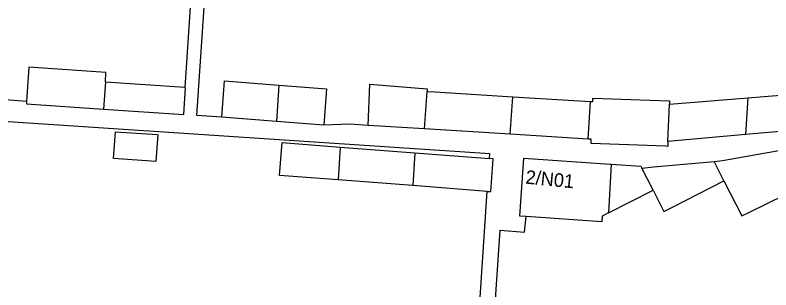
# Model space of a CAD drawing. Extents: x 159961 to 160856, y 382704 to 383353.
# Drawn here: x 160707.1 to 160762.6, y 382902.1 to 382922.3 of the extents above; entities that cross this region are included whole.
import ezdxf

# ---------------------------------------------------------------- set-up
doc = ezdxf.new("R2010")
doc.units = 0
for name, color, linetype in [('IMGEO_Pand', 7, 'Continuous'), ('IMGEO_Pand_nummerreeks', 7, 'Continuous'), ('IMGEO_Voetpad_open', 7, 'Continuous')]:
    doc.layers.add(name, color=color, linetype=linetype)

msp = doc.modelspace()

# ---------------------------------------------------------------- linework, layer by layer
at = {"layer": 'IMGEO_Pand'}
for points in [[(160713.712, 382917.368), (160713.753, 382918.075), (160708.093, 382918.463), (160707.92, 382915.934)], [(160713.712, 382917.368), (160713.576, 382915.38)], [(160719.544, 382916.968), (160713.712, 382917.368)], [(160722.268, 382914.773), (160722.468, 382917.457), (160726.471, 382917.147)], [(160726.471, 382917.147), (160726.287, 382914.462)], [(160726.471, 382917.147), (160729.977, 382916.876), (160729.769, 382914.193)], [(160733.035, 382914.18), (160733.162, 382917.224), (160737.357, 382916.868), (160737.36, 382916.674)], [(160713.576, 382915.38), (160719.468, 382914.976), (160719.604, 382916.964), (160719.544, 382916.968)], [(160737.171, 382913.923), (160737.36, 382916.674)], [(160737.36, 382916.674), (160737.931, 382916.639), (160743.655, 382916.287)], [(160760.937, 382916.208), (160766.636, 382916.677)], [(160743.466, 382913.53), (160743.655, 382916.287)], [(160743.655, 382916.287), (160749.378, 382915.935)], [(160749.378, 382915.935), (160749.531, 382915.926), (160749.541, 382916.192), (160755.128, 382915.981), (160755.177, 382915.979), (160755.168, 382915.732)], [(160755.168, 382915.732), (160760.937, 382916.208)], [(160760.937, 382916.208), (160760.752, 382913.5)], [(160707.92, 382915.934), (160707.909, 382915.768), (160713.576, 382915.38)], [(160749.189, 382913.173), (160749.378, 382915.935)], [(160755.064, 382913.004), (160755.168, 382915.732)], [(160726.287, 382914.462), (160722.268, 382914.773)], [(160729.769, 382914.193), (160726.287, 382914.462)], [(160737.171, 382913.923), (160733.035, 382914.18)], [(160743.466, 382913.53), (160737.171, 382913.923)], [(160766.454, 382913.997), (160760.752, 382913.5)], [(160714.316, 382911.737), (160714.451, 382913.712), (160717.557, 382913.5), (160717.421, 382911.525), (160714.316, 382911.737)], [(160749.189, 382913.173), (160743.466, 382913.53)], [(160760.752, 382913.5), (160755.064, 382913.004)], [(160730.811, 382910.171), (160726.522, 382910.501), (160726.707, 382912.909), (160730.974, 382912.581)], [(160755.064, 382913.004), (160755.05, 382912.636), (160754.899, 382912.642), (160749.414, 382912.849), (160749.426, 382913.158), (160749.189, 382913.173)], [(160730.974, 382912.581), (160730.811, 382910.171)], [(160730.974, 382912.581), (160736.468, 382912.159)], [(160736.468, 382912.159), (160736.304, 382909.749)], [(160736.468, 382912.159), (160741.938, 382911.739)], [(160758.455, 382911.525), (160759.082, 382911.595), (160763.641, 382912.414)], [(160741.781, 382909.327), (160742.034, 382909.308), (160742.22, 382911.717), (160741.938, 382911.739)], [(160744.632, 382907.467), (160744.181, 382907.498), (160744.48, 382911.765), (160750.809, 382911.322), (160750.89, 382911.317)], [(160750.89, 382911.317), (160750.694, 382907.746)], [(160750.89, 382911.317), (160753.077, 382911.174), (160753.144, 382911.043)], [(160753.144, 382911.043), (160754.011, 382911.122), (160758.455, 382911.525)], [(160753.972, 382909.417), (160753.144, 382911.043)], [(160759.182, 382910.1), (160758.455, 382911.525)], [(160736.304, 382909.749), (160730.811, 382910.171)], [(160753.972, 382909.417), (160754.769, 382907.852), (160755.441, 382908.194), (160759.182, 382910.1)], [(160759.182, 382910.1), (160760.493, 382907.528), (160761.008, 382907.781), (160764.95, 382909.712)], [(160741.781, 382909.327), (160736.304, 382909.749)], [(160750.694, 382907.746), (160753.972, 382909.417)], [(160750.694, 382907.746), (160750.235, 382907.512), (160750.204, 382907.077), (160744.632, 382907.467)]]:
    msp.add_lwpolyline(points, dxfattribs=at)
at = {"layer": 'IMGEO_Voetpad_open'}
for points in [[(160720.113, 382925.505), (160719.544, 382916.968)], [(160722.268, 382914.773), (160720.441, 382914.914), (160721.141, 382925.437)], [(160707.92, 382915.934), (160705.417, 382916.139)], [(160741.938, 382911.739), (160741.961, 382912.089), (160705.794, 382914.494)], [(160733.035, 382914.18), (160731.671, 382914.265), (160729.769, 382914.193)], [(160741.247, 382901.143), (160741.781, 382909.327)], [(160741.896, 382894.101), (160742.735, 382906.48), (160744.527, 382906.317), (160744.632, 382907.467)]]:
    msp.add_lwpolyline(points, dxfattribs=at)

# ---------------------------------------------------------------- texts
at = {"layer": 'IMGEO_Pand_nummerreeks'}
msp.add_text('2/N01', height=1, rotation=354.385, dxfattribs=at).set_placement((160744.563, 382909.898))

doc.saveas('drawing.dxf')
